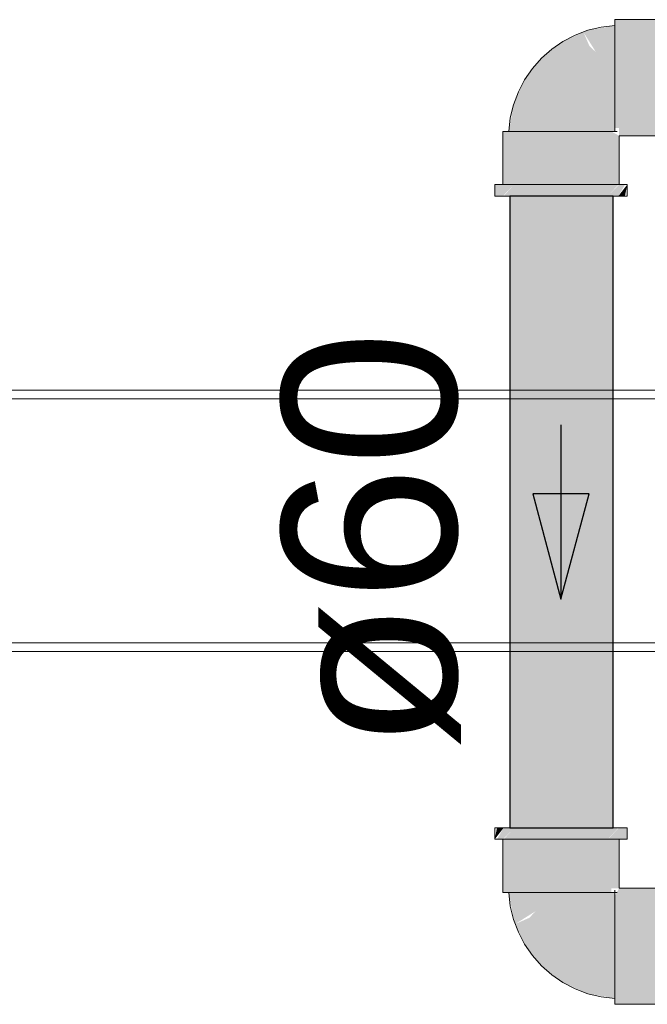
# Model space of a CAD drawing. Header units: millimetres. Extents: x 567 to 934, y -1 to 364.
# Tile 825 of 1056: x 763.433 to 764.153, y 164.986 to 166.117. Entities that reach past the tile are written whole.
import ezdxf

# ---------------------------------------------------------------- set-up
doc = ezdxf.new("R2010")
doc.units = ezdxf.units.MM
doc.header["$MEASUREMENT"] = 0
doc.linetypes.add('NULL', pattern=[0])
for name, color, linetype, lineweight in [('AF-Condutos', 140, 'Continuous', 25), ('AF-Conexões', 152, 'Continuous', 18), ('AF-Sentido conduto', 140, 'Continuous', 30), ('AF-Textos conduto', 7, 'Continuous', 9)]:
    doc.layers.add(name, color=color, linetype=linetype, lineweight=lineweight)
doc.layers.add('ARQ FINA', color=8, linetype='Continuous')
doc.styles.add('Arial', font='arial.ttf')

msp = doc.modelspace()

# ---------------------------------------------------------------- hatches: boundary and pattern name
at = {"layer": 'AF-Condutos', "linetype": 'Continuous'}
msp.add_hatch(color=151, dxfattribs=at).paths.add_polyline_path([(764.1138, 165.1888), (764.1138, 165.9141), (763.9951, 165.9141), (763.9951, 165.1888)])
at = {"layer": 'AF-Conexões', "linetype": 'Continuous'}
for points in [[(764.1766, 166.1167), (764.1156, 166.1167), (764.1156, 166.1144), (764.1766, 166.1077)], [(764.1156, 166.1144), (764.1156, 165.9924), (764.1766, 165.9924), (764.1766, 166.1077)], [(764.0797, 166.1021), (764.0941, 166.0792), (764.1008, 166.0645), (764.1156, 166.0544), (764.1156, 166.1099), (764.0847, 166.1045), (764.0561, 166.0918), (764.0314, 166.0725), (764.0121, 166.0478), (763.9994, 166.0191), (763.994, 165.9883), (764.1156, 165.9883), (764.1156, 166.0544), (764.1008, 166.0645), (764.0941, 166.0792), (764.0864, 166.0865)], [(764.1204, 165.9835), (764.1766, 165.9835), (764.1766, 165.9924), (764.1204, 165.9924)], [(763.9872, 165.9883), (763.9872, 165.9273), (763.9961, 165.9273), (763.9895, 165.9883)], [(763.9895, 165.9883), (763.9961, 165.9273), (764.1115, 165.9273), (764.1115, 165.9883)], [(764.1204, 165.9835), (764.1115, 165.9883), (764.1115, 165.9273), (764.1204, 165.9273)], [(763.9778, 165.9273), (763.9778, 165.9141), (763.9872, 165.9141), (764.0001, 165.9273)], [(763.988, 165.9141), (764.1075, 165.9141), (764.1196, 165.9273), (764.0001, 165.9273)], [(764.1272, 165.9273), (764.1204, 165.9273), (764.1075, 165.9141), (764.1196, 165.9141)], [(764.1272, 165.9141), (764.1298, 165.9273), (764.1196, 165.9141)], [(763.9804, 165.1888), (763.9778, 165.1756), (763.988, 165.1888)], [(763.9804, 165.1756), (763.9872, 165.1756), (764.0001, 165.1888), (763.988, 165.1888)], [(764.1196, 165.1888), (764.0001, 165.1888), (763.988, 165.1756), (764.1075, 165.1756)], [(764.1298, 165.1756), (764.1298, 165.1888), (764.1204, 165.1888), (764.1075, 165.1756)], [(763.9872, 165.1756), (763.9872, 165.1146), (763.9895, 165.1146), (763.9961, 165.1756)], [(763.9895, 165.1146), (764.1115, 165.1146), (764.1115, 165.1756), (763.9961, 165.1756)], [(764.1204, 165.1194), (764.1204, 165.1756), (764.1115, 165.1756), (764.1115, 165.1194)], [(764.1204, 165.1194), (764.1156, 165.1105), (764.1766, 165.1105), (764.1766, 165.1194)], [(764.0018, 165.0787), (764.0247, 165.0931), (764.0394, 165.0998), (764.0495, 165.1146), (763.994, 165.1146), (763.9994, 165.0837), (764.0121, 165.0551), (764.0314, 165.0304), (764.0561, 165.0111), (764.0847, 164.9984), (764.1156, 164.993), (764.1156, 165.1146), (764.0495, 165.1146), (764.0394, 165.0998), (764.0247, 165.0931), (764.0174, 165.0854)], [(764.1156, 164.9885), (764.1766, 164.9951), (764.1766, 165.1105), (764.1156, 165.1105)], [(764.1156, 164.9862), (764.1766, 164.9862), (764.1766, 164.9951), (764.1156, 164.9885)]]:
    msp.add_hatch(color=161, dxfattribs=at).paths.add_polyline_path(points)

# ---------------------------------------------------------------- linework, layer by layer
at = {"layer": 'AF-Condutos'}
for p, q in [((764.0053, 165.9141), (763.9951, 165.9141)), ((763.9951, 165.9141), (763.9951, 165.1888)), ((764.0238, 165.9141), (764.0053, 165.9141)), ((764.0475, 165.9141), (764.0238, 165.9141)), ((764.0723, 165.9141), (764.0475, 165.9141)), ((764.0939, 165.9141), (764.0723, 165.9141)), ((764.1086, 165.9141), (764.0939, 165.9141)), ((764.1138, 165.9141), (764.1086, 165.9141)), ((764.1138, 165.1888), (764.1138, 165.9141)), ((763.9951, 165.1888), (764.0053, 165.1888)), ((764.0053, 165.1888), (764.0238, 165.1888)), ((764.0238, 165.1888), (764.0475, 165.1888)), ((764.0475, 165.1888), (764.0723, 165.1888)), ((764.0723, 165.1888), (764.0939, 165.1888)), ((764.0939, 165.1888), (764.1086, 165.1888)), ((764.1086, 165.1888), (764.1138, 165.1888))]:
    msp.add_line(p, q, dxfattribs=at)
at = {"layer": 'AF-Conexões'}
for p, q in [((764.1156, 166.1167), (764.1156, 166.1144)), ((764.1766, 166.1167), (764.1156, 166.1167)), ((764.1156, 166.1144), (764.1156, 166.1099)), ((764.0847, 166.1045), (764.07, 166.099)), ((764.1, 166.1081), (764.0847, 166.1045)), ((764.1156, 166.1099), (764.1, 166.1081)), ((764.1156, 166.1099), (764.1156, 166.1077)), ((764.1156, 166.1066), (764.1156, 166.1099)), ((764.1156, 166.1077), (764.1156, 166.0972)), ((764.1156, 166.1019), (764.1156, 166.1066)), ((764.0561, 166.0918), (764.0432, 166.0829)), ((764.07, 166.099), (764.0561, 166.0918)), ((764.1156, 166.0971), (764.1156, 166.1019)), ((764.1156, 166.0972), (764.1156, 166.0834)), ((764.1156, 166.0898), (764.1156, 166.0971)), ((764.0432, 166.0829), (764.0314, 166.0725)), ((764.1156, 166.0825), (764.1156, 166.0898)), ((764.1156, 166.0834), (764.1156, 166.0673)), ((764.1156, 166.0734), (764.1156, 166.0825)), ((764.0314, 166.0725), (764.021, 166.0607)), ((764.1156, 166.0642), (764.1156, 166.0734)), ((764.021, 166.0607), (764.0121, 166.0478)), ((764.1156, 166.0673), (764.1156, 166.0501)), ((764.1156, 166.0544), (764.1156, 166.0642)), ((764.0121, 166.0478), (764.0049, 166.0338)), ((764.1156, 166.0445), (764.1156, 166.0544)), ((764.1156, 166.0501), (764.1156, 166.0328)), ((764.1156, 166.0349), (764.1156, 166.0445)), ((764.1156, 166.0252), (764.1156, 166.0349)), ((764.0049, 166.0338), (763.9994, 166.0191)), ((764.1156, 166.0328), (764.1156, 166.0168)), ((764.1156, 166.0169), (764.1156, 166.0252)), ((763.9994, 166.0191), (763.9957, 166.0039)), ((764.1156, 166.0086), (764.1156, 166.0169)), ((764.1156, 166.0168), (764.1156, 166.003)), ((763.9957, 166.0039), (763.994, 165.9883)), ((764.1156, 166.0023), (764.1156, 166.0086)), ((764.1156, 166.003), (764.1156, 165.9924)), ((764.1156, 165.996), (764.1156, 166.0023)), ((764.1156, 165.9883), (764.1156, 165.996)), ((764.1156, 165.9924), (764.1156, 165.9883)), ((763.9895, 165.9883), (763.9872, 165.9883)), ((763.9872, 165.9883), (763.9872, 165.9273)), ((763.994, 165.9883), (763.9895, 165.9883)), ((763.9961, 165.9883), (763.994, 165.9883)), ((763.994, 165.9883), (763.9972, 165.9883)), ((764.0067, 165.9883), (763.9961, 165.9883)), ((763.9972, 165.9883), (764.002, 165.9883)), ((764.002, 165.9883), (764.0067, 165.9883)), ((764.0205, 165.9883), (764.0067, 165.9883)), ((764.0067, 165.9883), (764.0141, 165.9883)), ((764.0141, 165.9883), (764.0214, 165.9883)), ((764.0366, 165.9883), (764.0205, 165.9883)), ((764.0214, 165.9883), (764.0305, 165.9883)), ((764.0305, 165.9883), (764.0396, 165.9883)), ((764.0538, 165.9883), (764.0366, 165.9883)), ((764.0396, 165.9883), (764.0594, 165.9883)), ((764.071, 165.9883), (764.0538, 165.9883)), ((764.0594, 165.9883), (764.069, 165.9883)), ((764.069, 165.9883), (764.0786, 165.9883)), ((764.0871, 165.9883), (764.071, 165.9883)), ((764.0786, 165.9883), (764.0869, 165.9883)), ((764.0869, 165.9883), (764.0953, 165.9883)), ((764.1009, 165.9883), (764.0871, 165.9883)), ((764.0953, 165.9883), (764.1016, 165.9883)), ((764.1115, 165.9883), (764.1009, 165.9883)), ((764.1016, 165.9883), (764.1079, 165.9883)), ((764.1079, 165.9883), (764.1156, 165.9883)), ((764.1156, 165.9883), (764.1115, 165.9883)), ((764.1181, 165.9883), (764.1156, 165.9883)), ((764.1204, 165.9835), (764.1766, 165.9835)), ((764.1204, 165.9273), (764.1204, 165.9835)), ((763.9804, 165.9273), (763.9778, 165.9273)), ((763.9778, 165.9273), (763.9778, 165.9141)), ((763.9872, 165.9273), (763.9804, 165.9273)), ((763.988, 165.9273), (763.9872, 165.9273)), ((763.9872, 165.9273), (763.9895, 165.9273)), ((764.0001, 165.9273), (763.988, 165.9273)), ((763.9895, 165.9273), (763.9961, 165.9273)), ((763.9961, 165.9273), (764.0067, 165.9273)), ((764.0158, 165.9273), (764.0001, 165.9273)), ((764.0067, 165.9273), (764.0205, 165.9273)), ((764.0341, 165.9273), (764.0158, 165.9273)), ((764.0205, 165.9273), (764.0366, 165.9273)), ((764.0538, 165.9273), (764.0341, 165.9273)), ((764.0366, 165.9273), (764.0538, 165.9273)), ((764.0735, 165.9273), (764.0538, 165.9273)), ((764.0538, 165.9273), (764.071, 165.9273)), ((764.071, 165.9273), (764.0871, 165.9273)), ((764.0918, 165.9273), (764.0735, 165.9273)), ((764.0871, 165.9273), (764.1009, 165.9273)), ((764.1075, 165.9273), (764.0918, 165.9273)), ((764.1009, 165.9273), (764.1115, 165.9273)), ((764.1196, 165.9273), (764.1075, 165.9273)), ((764.1115, 165.9273), (764.1156, 165.9273)), ((764.1156, 165.9273), (764.1181, 165.9273)), ((764.1181, 165.9273), (764.1204, 165.9273)), ((764.1204, 165.9273), (764.1196, 165.9273)), ((764.1272, 165.9273), (764.1204, 165.9273)), ((764.1298, 165.9273), (764.1272, 165.9273)), ((764.1298, 165.9141), (764.1298, 165.9273)), ((763.9778, 165.9141), (763.9804, 165.9141)), ((763.9804, 165.9141), (763.9872, 165.9141)), ((763.9872, 165.9141), (763.988, 165.9141)), ((763.988, 165.9141), (763.9951, 165.9141)), ((763.9951, 165.9141), (764.0001, 165.9141)), ((764.0001, 165.9141), (764.0158, 165.9141)), ((764.0158, 165.9141), (764.0341, 165.9141)), ((764.0341, 165.9141), (764.0538, 165.9141)), ((764.0538, 165.9141), (764.0735, 165.9141)), ((764.0735, 165.9141), (764.0918, 165.9141)), ((764.0918, 165.9141), (764.1075, 165.9141)), ((764.1075, 165.9141), (764.1138, 165.9141)), ((764.1138, 165.9141), (764.1196, 165.9141)), ((764.1196, 165.9141), (764.1272, 165.9141)), ((764.1272, 165.9141), (764.1298, 165.9141)), ((763.9778, 165.1888), (763.9778, 165.1756)), ((763.9804, 165.1888), (763.9778, 165.1888)), ((763.988, 165.1888), (763.9804, 165.1888)), ((763.9951, 165.1888), (763.988, 165.1888)), ((764.0001, 165.1888), (763.9951, 165.1888)), ((764.0158, 165.1888), (764.0001, 165.1888)), ((764.0341, 165.1888), (764.0158, 165.1888)), ((764.0538, 165.1888), (764.0341, 165.1888)), ((764.0735, 165.1888), (764.0538, 165.1888)), ((764.0918, 165.1888), (764.0735, 165.1888)), ((764.1075, 165.1888), (764.0918, 165.1888)), ((764.1138, 165.1888), (764.1075, 165.1888)), ((764.1196, 165.1888), (764.1138, 165.1888)), ((764.1204, 165.1888), (764.1196, 165.1888)), ((764.1272, 165.1888), (764.1204, 165.1888)), ((764.1298, 165.1888), (764.1272, 165.1888)), ((764.1298, 165.1756), (764.1298, 165.1888)), ((763.9778, 165.1756), (763.9804, 165.1756)), ((763.9804, 165.1756), (763.9872, 165.1756)), ((763.9872, 165.1756), (763.988, 165.1756)), ((763.9872, 165.1756), (763.9872, 165.1146)), ((763.9895, 165.1756), (763.9872, 165.1756)), ((763.988, 165.1756), (764.0001, 165.1756)), ((763.9961, 165.1756), (763.9895, 165.1756)), ((764.0067, 165.1756), (763.9961, 165.1756)), ((764.0001, 165.1756), (764.0158, 165.1756)), ((764.0205, 165.1756), (764.0067, 165.1756)), ((764.0158, 165.1756), (764.0341, 165.1756)), ((764.0366, 165.1756), (764.0205, 165.1756)), ((764.0341, 165.1756), (764.0538, 165.1756)), ((764.0538, 165.1756), (764.0366, 165.1756)), ((764.0538, 165.1756), (764.0735, 165.1756)), ((764.071, 165.1756), (764.0538, 165.1756)), ((764.0871, 165.1756), (764.071, 165.1756)), ((764.0735, 165.1756), (764.0918, 165.1756)), ((764.1009, 165.1756), (764.0871, 165.1756)), ((764.0918, 165.1756), (764.1075, 165.1756)), ((764.1115, 165.1756), (764.1009, 165.1756)), ((764.1075, 165.1756), (764.1196, 165.1756)), ((764.1156, 165.1756), (764.1115, 165.1756)), ((764.1181, 165.1756), (764.1156, 165.1756)), ((764.1204, 165.1756), (764.1181, 165.1756)), ((764.1196, 165.1756), (764.1204, 165.1756)), ((764.1204, 165.1756), (764.1272, 165.1756)), ((764.1204, 165.1194), (764.1204, 165.1756)), ((764.1272, 165.1756), (764.1298, 165.1756)), ((764.1766, 165.1194), (764.1204, 165.1194)), ((763.9872, 165.1146), (763.9895, 165.1146)), ((763.9895, 165.1146), (763.994, 165.1146)), ((763.994, 165.1146), (763.9961, 165.1146)), ((763.994, 165.1146), (763.9957, 165.099)), ((763.9973, 165.1146), (763.994, 165.1146)), ((763.9961, 165.1146), (764.0067, 165.1146)), ((764.002, 165.1146), (763.9973, 165.1146)), ((764.0067, 165.1146), (764.002, 165.1146)), ((764.0067, 165.1146), (764.0205, 165.1146)), ((764.0141, 165.1146), (764.0067, 165.1146)), ((764.0214, 165.1146), (764.0141, 165.1146)), ((764.0205, 165.1146), (764.0366, 165.1146)), ((764.0305, 165.1146), (764.0214, 165.1146)), ((764.0396, 165.1146), (764.0305, 165.1146)), ((764.0366, 165.1146), (764.0538, 165.1146)), ((764.0495, 165.1146), (764.0396, 165.1146)), ((764.0594, 165.1146), (764.0495, 165.1146)), ((764.0538, 165.1146), (764.071, 165.1146)), ((764.069, 165.1146), (764.0594, 165.1146)), ((764.0786, 165.1146), (764.069, 165.1146)), ((764.071, 165.1146), (764.0871, 165.1146)), ((764.087, 165.1146), (764.0786, 165.1146)), ((764.0953, 165.1146), (764.087, 165.1146)), ((764.0871, 165.1146), (764.1009, 165.1146)), ((764.1016, 165.1146), (764.0953, 165.1146)), ((764.1009, 165.1146), (764.1115, 165.1146)), ((764.1079, 165.1146), (764.1016, 165.1146)), ((764.1156, 165.1146), (764.1079, 165.1146)), ((764.1115, 165.1146), (764.1156, 165.1146)), ((764.1156, 165.1171), (764.1156, 165.1146)), ((764.1156, 165.1146), (764.1181, 165.1146)), ((764.1156, 165.1069), (764.1156, 165.1146)), ((764.1156, 165.1146), (764.1156, 165.1105)), ((764.1156, 165.1105), (764.1156, 165.0999)), ((763.9957, 165.099), (763.9994, 165.0837)), ((764.1156, 165.1006), (764.1156, 165.1069)), ((764.1156, 165.0942), (764.1156, 165.1006)), ((764.1156, 165.0999), (764.1156, 165.0861)), ((764.1156, 165.0859), (764.1156, 165.0942)), ((764.1156, 165.0861), (764.1156, 165.07)), ((764.1156, 165.0776), (764.1156, 165.0859)), ((763.9994, 165.0837), (764.0049, 165.069)), ((764.1156, 165.068), (764.1156, 165.0776)), ((764.0049, 165.069), (764.0121, 165.0551)), ((764.1156, 165.07), (764.1156, 165.0528)), ((764.1156, 165.0583), (764.1156, 165.068)), ((764.0121, 165.0551), (764.021, 165.0421)), ((764.1156, 165.0386), (764.1156, 165.0583)), ((764.1156, 165.0528), (764.1156, 165.0355)), ((764.021, 165.0421), (764.0314, 165.0304)), ((764.0314, 165.0304), (764.0432, 165.02)), ((764.1156, 165.0295), (764.1156, 165.0386)), ((764.1156, 165.0355), (764.1156, 165.0195)), ((764.1156, 165.0204), (764.1156, 165.0295)), ((764.0432, 165.02), (764.0561, 165.0111)), ((764.1156, 165.013), (764.1156, 165.0204)), ((764.1156, 165.0195), (764.1156, 165.0057)), ((764.0561, 165.0111), (764.07, 165.0039)), ((764.1156, 165.0057), (764.1156, 165.013)), ((764.1156, 165.0057), (764.1156, 164.9951)), ((764.1156, 165.001), (764.1156, 165.0057)), ((764.07, 165.0039), (764.0847, 164.9984)), ((764.0847, 164.9984), (764.1, 164.9947)), ((764.1, 164.9947), (764.1156, 164.993)), ((764.1156, 164.9962), (764.1156, 165.001)), ((764.1156, 164.993), (764.1156, 164.9962)), ((764.1156, 164.9951), (764.1156, 164.993)), ((764.1156, 164.993), (764.1156, 164.9885)), ((764.1156, 164.9885), (764.1156, 164.9862)), ((764.1156, 164.9862), (764.1766, 164.9862))]:
    msp.add_line(p, q, dxfattribs=at)
at = {"layer": 'AF-Sentido conduto'}
for p, q in [((764.0862, 165.5722), (764.0214, 165.5722)), ((764.0214, 165.5722), (764.0538, 165.4514)), ((764.0538, 165.4514), (764.0862, 165.5722))]:
    msp.add_line(p, q, dxfattribs=at)
msp.add_lwpolyline([(764.0538, 165.6514), (764.0538, 165.4514)], dxfattribs=at)
at = {"layer": 'ARQ FINA', "lineweight": 5}
for p, q in [((750.2489, 165.6914), (764.9789, 165.6914)), ((764.9889, 165.6814), (750.2289, 165.6814)), ((750.2289, 165.4014), (765.4989, 165.4014)), ((750.2489, 165.3914), (765.4289, 165.3914))]:
    msp.add_line(p, q, dxfattribs=at)

# ---------------------------------------------------------------- texts
at = {"layer": 'AF-Textos conduto', "linetype": 'NULL', "insert": (763.9391, 165.2783), "char_height": 0.2, "width": 0.962805, "attachment_point": 7, "rotation": 90.0002, "line_spacing_factor": 0.6, "style": 'Arial'}
msp.add_mtext('ø60', dxfattribs=at)

doc.saveas('drawing.dxf')
